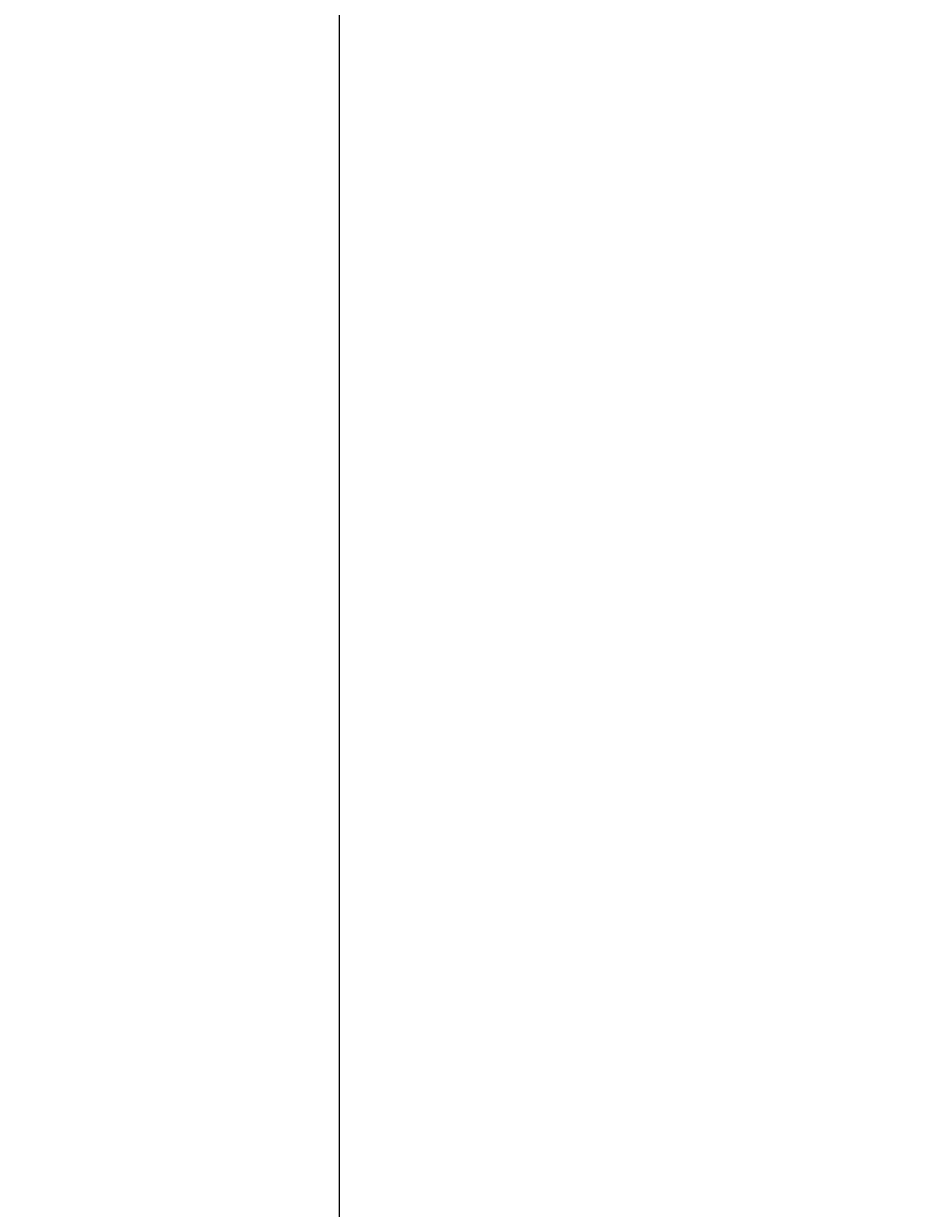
# Model space of a CAD drawing. Header units: millimetres. Extents: x -20950785 to 389010297, y -11535949 to 14056629.
# Tile 426 of 654: x 17102382 to 17315262, y -1908284 to -1629586. Entities that reach past the tile are written whole.
import ezdxf

# ---------------------------------------------------------------- set-up
doc = ezdxf.new("R2010")
doc.units = ezdxf.units.MM
doc.header["$LTSCALE"] = 60
doc.header["$MEASUREMENT"] = 0
doc.layers.add('TEXT', color=7, linetype='Continuous')
doc.styles.add('PDF Arial Bold', font='times.ttf')

msp = doc.modelspace()

# ---------------------------------------------------------------- linework, layer by layer
at = {"color": 7, "linetype": 'Continuous', "lineweight": 9, "ltscale": 2}
msp.add_line((17176585.5, -793494.5), (17176585.5, -3050814), dxfattribs=at)

# ---------------------------------------------------------------- texts
at = {"linetype": 'Continuous', "lineweight": 9, "attachment_point": 1}
for s, insert, char_height, width in [('\\pi7448.80773;{\\fTimes New Roman|b0|i0|c0|p18;\\LCertified that the boring details  shown are correct.}', (11996265.89, -1637530.04), 1915.15152, 72153.3279), ('\\pi7448.80773;{\\fTimes New Roman|b0|i0|c0|p18;\\LCertified that the boring details  shown are correct.}', (13354190.39, -1637530.04), 1915.15152, 72153.3279), ('\\pi7448.80773;{\\fTimes New Roman|b0|i0|c0|p18;\\LCertified that the boring details  shown are correct.}', (14580788.89, -1637530.04), 1915.15152, 72153.3279), ('\\pi10158.44613,t63131.39988;{\\fTimes New Roman|b0|i0|c0|p18;\\H1.1574x;\\L \\H1.35001x;ELEVATION OF \\P\\pi4046.73684,t57019.6906;ABUTMENT ELEMENT \\P\\pi14062.64478,t67035.59854;DIRECTION}', (12497583.67, -1697651.87), 1708.805, 49244.7449), ('\\pi7448.80773;{\\fTimes New Roman|b0|i0|c0|p18;\\LCertified that the boring details  shown are correct.}', (15409101.88, -1786309.28), 1915.15152, 72153.3279)]:
    msp.add_mtext(s, dxfattribs=dict(at, insert=insert, char_height=char_height, width=width))
at = {"color": 7, "linetype": 'Continuous', "lineweight": 9, "ltscale": 2, "char_height": 1000, "attachment_point": 1, "style": 'PDF Arial Bold'}
for insert in [(15447520.46, -1724014.85), (15511377.46, -1724014.85)]:
    msp.add_mtext_dynamic_manual_height_columns('\\pi177.36133,t5177.36133;Sandy Silty \\P\\pi2423.57618,t7423.57618;Soil', width=7104.5424, gutter_width=1, heights=[0], dxfattribs=dict(at, insert=insert))
at = {"layer": 'TEXT', "linetype": 'Continuous', "lineweight": 9, "char_height": 1300, "attachment_point": 1}
for s, insert, width in [('\\pi2427.77062;{\\fTimes New Roman|b0|i0|c0|p18;\\LELEVATION OF PIER \\P\\pi3593.74034;ALONG CURRENT \\P\\pi6498.82325;DIRECTION  }', (15360275.45, -1757012.17), 23280.4872), ('\\pi1974.11068;{\\fTimes New Roman|b0|i0|c0|p18;\\LELEVATION OF PIER \\P\\pi3681.82517;ALONG TRAFFIC  \\P\\pi6045.16331;DIRECTION  }', (15380917.89, -1757464.88), 22373.1673)]:
    msp.add_mtext(s, dxfattribs=dict(at, insert=insert, width=width))

doc.saveas('drawing.dxf')
